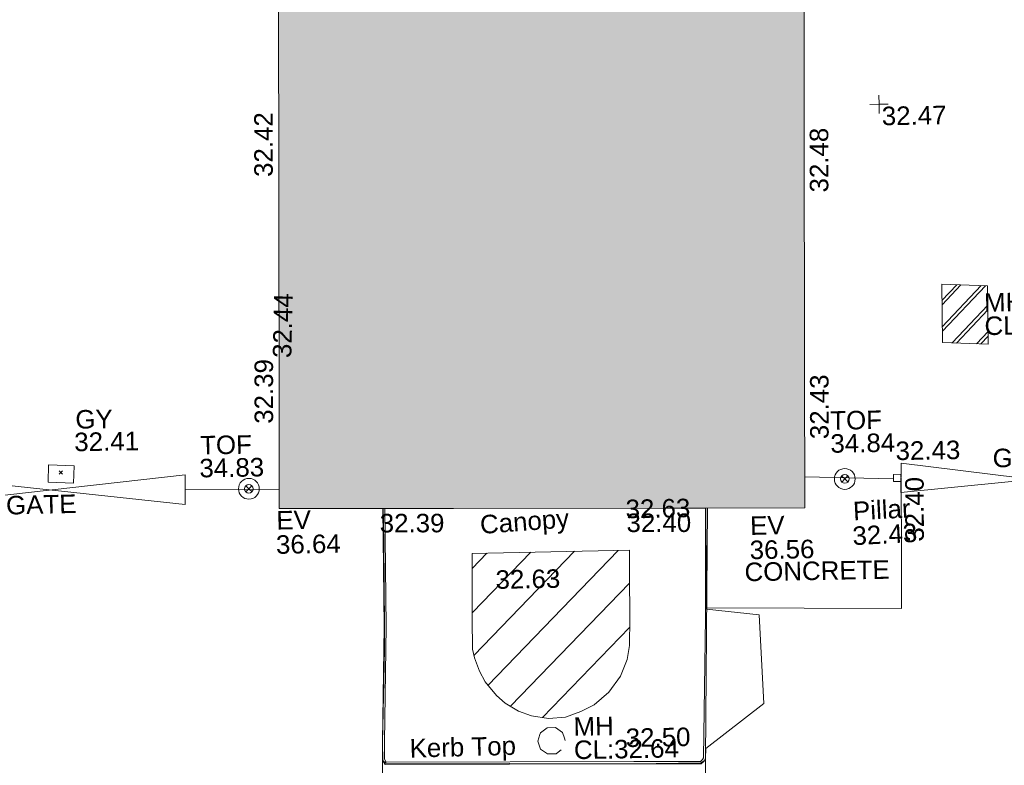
# Model space of a CAD drawing. Header units: millimetres. Extents: x -287732 to 520720, y -103372 to 287754.
# Tile 304 of 380: x 136870 to 156808, y 203914 to 219017. Entities that reach past the tile are written whole.
import ezdxf

# ---------------------------------------------------------------- set-up
doc = ezdxf.new("R2010")
doc.units = ezdxf.units.MM
for name, pattern in [('IMPORT-HIDDEN2 _3_', [4762.5, 3175, -1587.5]), ('IMPORT-UG_ELEC_STREET LIGHTING_QLB2 _2_', [2700, 1500, -300.0000000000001, 0, -250, 150, -300.0000000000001, 0, -200]), ('IMPORT-UG_UNIDENTIFIED_QLA _2_', [2350, 1500, -300.0000000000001, 0, -50, 150, -300.0000000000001, 0, -50])]:
    doc.linetypes.add(name, pattern=pattern)
for name, color, linetype, lineweight, true_color in [('00__TOPO__TOP_OF_FENCE_SYMBOL', 7, 'Continuous', 9, 0x666666), ('00_TOPO_BUILDING_CANOPY', 7, 'Continuous', 9, 0xff7fff), ('00_TOPO_BUILDING_HATCH', 7, 'Continuous', 9, 0x999999), ('00_TOPO_BUILDING_OUTLINE', 5, 'Continuous', 9, 0x0000ff), ('00_TOPO_EAVE', 7, 'Continuous', 9, 0x666666), ('00_TOPO_FENCE', 7, 'Continuous', 9, 0x3f7f4f), ('00_TOPO_GATE', 7, 'Continuous', 9, 0xa50000), ('00_TOPO_KERB_BOTTOM', 1, 'Continuous', 9, 0xff0000), ('00_TOPO_KERB_TOP', 7, 'Continuous', 9, 0xa500a5), ('00_TOPO_SERV_MH', 7, 'Continuous', 9, 0x666666), ('00_TOPO_TOP_OF_FENCE', 7, 'Continuous', 9, 0x666666), ('00_UAV_BUILDING_OUTLINE', 5, 'Continuous', 9, 0x0000ff), ('00_UAV_FENCE', 7, 'Continuous', 9, 0x264c2f), ('00_UAV_GATE', 7, 'Continuous', 9, 0xa50000), ('00_UAV_LEVEL_SPOT', 7, 'Continuous', 9, 0x666666), ('00_UAV_SERV_GULLY', 7, 'Continuous', 9, 0x5252a5), ('00_UAV_TOP_OF_FENCE', 6, 'Continuous', 9, 0xff00ff), ('01_DTM_CONTOUR_MJR', 7, 'Continuous', 9, 0x7f3f00), ('12333-PUM-2D-U-0001-C01 - Rev2_REVIT IMPORT_dwg', 7, 'Continuous', 9, 0x767676), ('A_RHA_Line', 7, 'Continuous', 9, 0x00a600), ('PUM-CHAMBER EXTENTS', 6, 'IMPORT-HIDDEN2 _3_', 9, 0xff00ff), ('PUM-UNIDENTIFIED UTILITIES-QLA', 7, 'IMPORT-UG_UNIDENTIFIED_QLA _2_', 9, 0x52a500)]:
    doc.layers.add(name, color=color, linetype=linetype, lineweight=lineweight, true_color=true_color)
for name, color, linetype, lineweight in [('00_TOPO_PILLAR', 7, 'Continuous', 9), ('00_TOPO_SURFACE', 7, 'Continuous', 9), ('00_UAV_SURFACE', 7, 'Continuous', 9), ('00_UAV_SURVEY_TEXT', 7, 'Continuous', 9), ('A_RHA_Detail', 7, 'Continuous', 9), ('GEN-TEXT', 7, 'Continuous', 9)]:
    doc.layers.add(name, color=color, linetype=linetype, lineweight=lineweight)
doc.styles.add('Swis721 Lt BT_2', font='swissl.ttf', dxfattribs={"height": 375})

# ---------------------------------------------------------------- blocks, each defined once
blk = doc.blocks.new('12333-PUM-2D-U-0001-C01 - Rev2_REVIT IMPORT_dwg__U50-2077577-Site Location Plan Proposed')
at = {"layer": '00_TOPO_GATE', "color": 9, "true_color": 0xe1aaaa, "flags": 128}
blk.add_lwpolyline([(-8.814763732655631, -299.870471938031), (8.814763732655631, 299.870471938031), (5348.398847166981, -457.3470382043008), (5366.02837463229, 142.3939056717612)], close=True, dxfattribs=at)
blk = doc.blocks.new('12333-PUM-2D-U-0001-C01 - Rev2_REVIT IMPORT_dwg_MSL_Node_LineworkTOF-2077201-Site Location Plan Proposed')
at = {"layer": '00__TOPO__TOP_OF_FENCE_SYMBOL', "color": 254, "true_color": 0xcccccc, "flags": 128}
for points in [[(165.3591892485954, 165.3591892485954), (0, 0), (-165.3591892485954, 165.3591892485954)], [(165.3591892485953, -165.3591892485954), (0, 0), (-165.3591892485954, -165.3591892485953)]]:
    blk.add_lwpolyline(points, dxfattribs=at)
at = {"layer": '00__TOPO__TOP_OF_FENCE_SYMBOL', "color": 254, "true_color": 0xcccccc}
for radius in [562.5594001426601, 233.853208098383]:
    blk.add_circle((0, 0), radius, dxfattribs=at)
blk = doc.blocks.new('12333-PUM-2D-U-0001-C01 - Rev2_REVIT IMPORT_dwg__U60-2077590-Site Location Plan Proposed')
at = {"layer": '00_UAV_GATE', "color": 9, "true_color": 0xe1aaaa, "flags": 128}
blk.add_lwpolyline([(4.454954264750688, 299.9669204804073), (-4.454954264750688, -299.9669204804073), (-5449.545045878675, 380.9669204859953), (-5458.454954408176, -218.9669204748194)], close=True, dxfattribs=at)
blk = doc.blocks.new('12333-PUM-2D-U-0001-C01 - Rev2_REVIT IMPORT_dwg_MSL_Node_LineworkTOF-2077248-Site Location Plan Proposed')
at = {"layer": '00__TOPO__TOP_OF_FENCE_SYMBOL', "color": 254, "true_color": 0xcccccc, "flags": 128}
for points in [[(165.3591892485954, 165.3591892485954), (0, 0), (-165.3591892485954, 165.3591892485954)], [(165.3591892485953, -165.3591892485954), (0, 0), (-165.3591892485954, -165.3591892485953)]]:
    blk.add_lwpolyline(points, dxfattribs=at)
at = {"layer": '00__TOPO__TOP_OF_FENCE_SYMBOL', "color": 254, "true_color": 0xcccccc}
for radius in [562.5594001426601, 233.853208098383]:
    blk.add_circle((0, 0), radius, dxfattribs=at)
blk = doc.blocks.new('12333-PUM-2D-U-0001-C01 - Rev2_REVIT IMPORT_dwg_UAV-2077255-Site Location Plan Proposed')
at = {"layer": '00_UAV_LEVEL_SPOT', "color": 254, "true_color": 0xcccccc, "flags": 128}
for points in [[(0, -500.0000000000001), (0, 0), (-500.0000000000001, 0)], [(500.0000000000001, 0), (0, 0), (0, 500.0000000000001)]]:
    blk.add_lwpolyline(points, dxfattribs=at)
blk = doc.blocks.new('12333-PUM-2D-U-0001-C01 - Rev2_REVIT IMPORT_dwg_MGS62954_T2_Galway_ITM_3d_Rev1-2077680-Site Location Plan Proposed')
at = {"layer": '00_TOPO_BUILDING_HATCH', "true_color": 0xcccccc}
h = blk.add_hatch(dxfattribs=at)
h.set_pattern_fill('FP_1', color=254, style=0, pattern_type=2)
h.set_pattern_definition([(45, (0, 0), (-441.9417382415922, 441.9417382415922), [])])
h.paths.add_polyline_path([(534053093.0065116, 725757676.6037444), (534053434.6500779, 725757696.7104828), (534053748.4812741, 725757807.118021), (534054055.2313138, 725757971.9762766), (534054321.0572297, 725758187.171286), (534054565.0883483, 725758508.8791039), (534054703.8810471, 725758844.0512558), (534054759.1469182, 725759126.8022678), (534054776.2565471, 725760107.0122547), (534054786.8534843, 725761059.8989749), (534051601.560589, 725761049.1103537), (534051578.8600673, 725759110.7220062), (534051613.3115194, 725758932.6337496), (534051708.0530124, 725758662.628974), (534051818.2258853, 725758440.2238241), (534052042.9805963, 725758159.5501666), (534052217.3654387, 725758004.0563449), (534052510.5950601, 725757828.7254053), (534052748.4919913, 725757739.7963516)])
at = {"layer": '00_TOPO_BUILDING_CANOPY', "color": 254, "true_color": 0xcccccc, "flags": 128}
blk.add_lwpolyline([(534051601.5605888, 725761049.1103536), (534051581.5515869, 725759720.9256184), (534051578.8600672, 725759110.7220061), (534051613.3115193, 725758932.6337496), (534051708.0530124, 725758662.6289738), (534051818.2258852, 725758440.223824), (534052042.9805961, 725758159.5501665), (534052217.3654386, 725758004.0563447), (534052487.2351463, 725757837.4576532), (534052748.4919912, 725757739.7963514), (534053093.0065116, 725757676.6037443), (534053434.6500779, 725757696.7104828), (534053748.4812739, 725757807.1180209), (534054018.3509816, 725757942.1204088), (534054321.0572296, 725758187.1712859), (534054565.0883483, 725758508.8791038), (534054703.8810471, 725758844.0512557), (534054759.1469181, 725759126.8022677), (534054773.5016897, 725759681.1737754), (534054779.2435983, 725760568.7426662), (534054786.8534843, 725761059.8989748)], close=True, dxfattribs=at)
at = {"layer": '00_TOPO_FENCE', "color": 254, "true_color": 0xcccccc}
blk.add_line((534058364.9296507, 725762482.8583118), (534060161.3638676, 725762410.0000001), dxfattribs=at)
at = {"layer": '00_TOPO_KERB_BOTTOM', "color": 254, "true_color": 0xcccccc, "flags": 128}
blk.add_lwpolyline([(534049808.7046273, 725761989.9789205), (534049796.0303615, 725759590.7586461), (534049720.2994696, 725757261.7902912), (534049717.3185974, 725756893.4053112), (534049767.38808, 725756806.7526965), (534054802.5483001, 725756728.6803083), (534056166.5983585, 725756704.9586656), (534056228.4274027, 725756761.4930912), (534056256.8196998, 725756810.1770972), (534056383.2886214, 725761883.7297019)], dxfattribs=at)
at = {"layer": '00_TOPO_KERB_TOP', "color": 254, "true_color": 0xcccccc, "flags": 128}
blk.add_lwpolyline([(534049850.1773946, 725761989.3086956), (534049837.5336998, 725759595.8754554), (534049761.8009103, 725757266.8487428), (534049758.9157877, 725756910.2967874), (534049791.5311436, 725756853.85111), (534054803.1723056, 725756776.1433952), (534056150.7079761, 725756752.7089473), (534056195.6490408, 725756793.8015653), (534056215.5417311, 725756827.9113748), (534056304.0439246, 725759671.6112474), (534056343.0158998, 725761884.3805332)], dxfattribs=at)
at = {"layer": '00_TOPO_PILLAR', "color": 254, "true_color": 0xcccccc, "flags": 128}
blk.add_lwpolyline([(534060161.3638675, 725762499.286347), (534060161.3638675, 725762355.6667855), (534060313.5244474, 725762355.6667855), (534060313.5244474, 725762499.286347)], close=True, dxfattribs=at)
at = {"layer": '00_TOPO_SURFACE', "color": 254, "true_color": 0xcccccc, "flags": 128}
blk.add_lwpolyline([(534049717.3185974, 725756893.4053111), (534049689.1652511, 725753990), (534056210.0000001, 725753900), (534056256.8196996, 725756810.1770971)], dxfattribs=at)
at = {"layer": '00_UAV_FENCE', "color": 254, "true_color": 0xcccccc}
blk.add_line((534045817.1505001, 725762440.3320001), (534047717.6661093, 725762413.0670551), dxfattribs=at)
at = {"layer": '00_UAV_SERV_GULLY', "color": 254, "true_color": 0xcccccc, "flags": 128}
blk.add_lwpolyline([(534043555.1505001, 725762615.332), (534043041.1505, 725762643.332), (534043060.0428658, 725762990.1418593), (534043574.0428659, 725762962.1418593)], close=True, dxfattribs=at)
at = {"layer": '00_UAV_SURFACE', "color": 254, "true_color": 0xcccccc, "flags": 128}
blk.add_lwpolyline([(534056332.9568415, 725759864.5701339), (534060277.9530001, 725759780.623), (534060292.5006186, 725760833.7360203), (534060313.5244474, 725762355.6667856)], dxfattribs=at)
at = {"layer": '01_DTM_CONTOUR_MJR', "color": 254, "true_color": 0xcccccc, "flags": 128}
blk.add_lwpolyline([(534055515.7864774, 725761897.7490566), (534055512.5000002, 725761895.0000002), (534056353.3333336, 725761880.0000001), (534056353.3915741, 725761884.2128559), (534056332.5618219, 725760377.4879915), (534056326.2500002, 725759836.2500001), (534057389.8214509, 725759700.1206936), (534057454.5601372, 725757908.3472091), (534056262.8901842, 725757016.6481624), (534056252.2619051, 725756813.8690476), (534056225.8035715, 725756764.1964287), (534056159.2857144, 725756726.7857147), (534054800.0000002, 725756730.0000001), (534049780.7142859, 725756831.4285717), (534049722.5000002, 725756888.5714287), (534049721.4285715, 725757247.5000004), (534049792.2188583, 725759138.6937718), (534049804.2857144, 725759591.0714287), (534049818.4414105, 725761317.5009778), (534049817.1431613, 725761989.8425487)], dxfattribs=at)
at = {"xscale": 0.375, "yscale": 0.375, "zscale": 0.375}
for name, p in [('12333-PUM-2D-U-0001-C01 - Rev2_REVIT IMPORT_dwg_UAV-2077255-Site Location Plan Proposed', (534060000.0000001, 725770000.0000001)), ('12333-PUM-2D-U-0001-C01 - Rev2_REVIT IMPORT_dwg_MSL_Node_LineworkTOF-2077248-Site Location Plan Proposed', (534047106.1505001, 725762436.332)), ('12333-PUM-2D-U-0001-C01 - Rev2_REVIT IMPORT_dwg_MSL_Node_LineworkTOF-2077201-Site Location Plan Proposed', (534059173.5960448, 725762424.9619461))]:
    blk.add_blockref(name, p, dxfattribs=at)
for name, p in [('12333-PUM-2D-U-0001-C01 - Rev2_REVIT IMPORT_dwg__U60-2077590-Site Location Plan Proposed', (534045817.1505001, 725762440.3320001)), ('12333-PUM-2D-U-0001-C01 - Rev2_REVIT IMPORT_dwg__U50-2077577-Site Location Plan Proposed', (534060313.5244474, 725762427.4765663))]:
    blk.add_blockref(name, p)
at = {"layer": '00_TOPO_BUILDING_CANOPY', "color": 251, "true_color": 0x666666, "insert": (534051762.003138, 725761813.3432317), "char_height": 375, "width": 2113.25889379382, "attachment_point": 1, "rotation": 3.2766667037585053, "line_spacing_factor": 1.005061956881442, "style": 'Swis721 Lt BT_2'}
blk.add_mtext('Canopy', dxfattribs=at)
at = {"layer": '00_TOPO_BUILDING_CANOPY', "color": 251, "true_color": 0x666666, "insert": (534052067.4579425, 725760697.0730554), "char_height": 375, "width": 1495.902363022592, "attachment_point": 1, "line_spacing_factor": 1.005061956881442, "style": 'Swis721 Lt BT_2'}
blk.add_mtext('32.63', dxfattribs=at)
at = {"layer": '00_TOPO_BUILDING_OUTLINE', "color": 251, "true_color": 0x666666, "insert": (534047635.1630381, 725765081.4689665), "char_height": 375, "width": 1495.902363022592, "attachment_point": 1, "rotation": 87.77002180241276, "line_spacing_factor": 1.005061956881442, "style": 'Swis721 Lt BT_2'}
blk.add_mtext('32.44', dxfattribs=at)
at = {"layer": '00_TOPO_BUILDING_OUTLINE', "color": 251, "true_color": 0x666666, "insert": (534054725.0201317, 725762081.4345945), "char_height": 375, "width": 1495.902363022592, "attachment_point": 1, "line_spacing_factor": 1.005061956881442, "style": 'Swis721 Lt BT_2'}
blk.add_mtext('32.63', dxfattribs=at)
at = {"layer": '00_TOPO_EAVE', "char_height": 375, "attachment_point": 1, "line_spacing_factor": 1.005061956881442, "style": 'Swis721 Lt BT_2'}
for s, insert, width in [('EV', (534047650.556156, 725761975.6370238), 736.078940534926), ('EV', (534057239.4997898, 725761699.8842577), 736.078940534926), ('36.64', (534047634.5030824, 725761483.5950644), 1495.902363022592), ('36.56', (534057223.4467162, 725761207.8422983), 1495.902363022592)]:
    blk.add_mtext(s, dxfattribs=dict(at, insert=insert, width=width))
at = {"layer": '00_TOPO_FENCE', "color": 251, "true_color": 0x666666, "insert": (534060211.9234141, 725763162.7200588), "char_height": 375, "width": 1495.902363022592, "attachment_point": 1, "line_spacing_factor": 1.005061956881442, "style": 'Swis721 Lt BT_2'}
blk.add_mtext('32.43', dxfattribs=at)
at = {"layer": '00_TOPO_GATE', "color": 251, "true_color": 0x666666, "insert": (534062185.7075083, 725762993.2977203), "char_height": 375, "width": 1567.13580888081, "attachment_point": 1, "rotation": 356.7251384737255, "line_spacing_factor": 1.005061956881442, "style": 'Swis721 Lt BT_2'}
blk.add_mtext('GATE', dxfattribs=at)
at = {"layer": '00_TOPO_KERB_BOTTOM', "color": 251, "true_color": 0x666666, "insert": (534054647.5301928, 725757446.7806882), "char_height": 375, "width": 1495.902363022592, "attachment_point": 1, "line_spacing_factor": 1.005061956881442, "style": 'Swis721 Lt BT_2'}
blk.add_mtext('32.50', dxfattribs=at)
at = {"layer": '00_TOPO_KERB_TOP', "color": 251, "true_color": 0x666666, "insert": (534050265.6386068, 725757308.7253692), "char_height": 375, "width": 2493.170605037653, "attachment_point": 1, "rotation": 0.5745678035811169, "line_spacing_factor": 1.005061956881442, "style": 'Swis721 Lt BT_2'}
blk.add_mtext('Kerb Top', dxfattribs=at)
at = {"layer": '00_TOPO_PILLAR', "color": 251, "true_color": 0x666666, "char_height": 375, "attachment_point": 1, "rotation": 1.9449796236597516, "line_spacing_factor": 1.005061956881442, "style": 'Swis721 Lt BT_2'}
for s, insert, width in [('Pillar', (534059322.8354715, 725761958.0815982), 1291.699818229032), ('32.43', (534059303.1068201, 725761455.3218776), 1495.902363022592)]:
    blk.add_mtext(s, dxfattribs=dict(at, insert=insert, width=width))
at = {"layer": '00_TOPO_SERV_MH', "char_height": 375, "attachment_point": 1, "line_spacing_factor": 1.005061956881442, "style": 'Swis721 Lt BT_2'}
for s, insert, width in [('MH', (534062056.2451861, 725766136.2228229), 949.779278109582), ('CL:32.40', (534062056.2451861, 725765663.1296079), 2440.932744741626), ('MH', (534053593.8451862, 725757693.6228231), 949.779278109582), ('CL:32.64', (534053593.8451862, 725757220.5296079), 2440.932744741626)]:
    blk.add_mtext(s, dxfattribs=dict(at, insert=insert, width=width))
at = {"layer": '00_TOPO_TOP_OF_FENCE', "char_height": 375, "attachment_point": 1, "line_spacing_factor": 1.005061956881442, "style": 'Swis721 Lt BT_2'}
for s, insert, width in [('TOF', (534058900.5107191, 725763800.1499033), 1163.479615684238), ('34.84', (534058895.2211685, 725763334.5070555), 1495.902363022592)]:
    blk.add_mtext(s, dxfattribs=dict(at, insert=insert, width=width))
at = {"layer": '00_UAV_BUILDING_OUTLINE', "color": 251, "true_color": 0x666666, "char_height": 375, "width": 1495.902363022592, "attachment_point": 1, "line_spacing_factor": 1.005061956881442, "style": 'Swis721 Lt BT_2'}
for s, insert, rotation in [('32.42', (534047324.7787194, 725768749.8915391), 89.07414645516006), ('32.48', (534058566.8593751, 725768238.8871925), 89.07414645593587), ('32.39', (534047243.9883657, 725763750.6739173), 89.07414645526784), ('32.43', (534058486.1158711, 725763242.5685866), 89.07414644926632), ('32.39', (534049745.1136149, 725761882.0977422), 359.0741464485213), ('32.40', (534054741.3873653, 725761801.3549631), 359.07414644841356)]:
    blk.add_mtext(s, dxfattribs=dict(at, insert=insert, rotation=rotation))
at = {"layer": '00_UAV_GATE', "color": 251, "true_color": 0x666666, "insert": (534042181.7051798, 725762374.6492475), "char_height": 375, "width": 1567.13580888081, "attachment_point": 1, "rotation": 0.3800185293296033, "line_spacing_factor": 1.005061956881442, "style": 'Swis721 Lt BT_2'}
blk.add_mtext('GATE', dxfattribs=at)
at = {"layer": '00_UAV_LEVEL_SPOT', "insert": (534060051.8765643, 725769949.1441547), "char_height": 375, "width": 1495.902363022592, "attachment_point": 1, "line_spacing_factor": 1.005061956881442, "style": 'Swis721 Lt BT_2'}
blk.add_mtext('32.47', dxfattribs=at)
at = {"layer": '00_UAV_SERV_GULLY', "color": 251, "true_color": 0x666666, "char_height": 375, "attachment_point": 1, "line_spacing_factor": 1.005061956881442, "style": 'Swis721 Lt BT_2'}
for s, insert, width in [('GY', (534043616.3314014, 725764089.502741), 821.5590755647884), ('32.41', (534043586.3503038, 725763632.6665388), 1495.902363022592)]:
    blk.add_mtext(s, dxfattribs=dict(at, insert=insert, width=width))
at = {"layer": '00_UAV_SURFACE', "color": 251, "true_color": 0x666666, "insert": (534060378.8325924, 725761132.5653659), "char_height": 375, "width": 1495.902363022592, "attachment_point": 1, "rotation": 89.20857106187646, "line_spacing_factor": 1.005061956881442, "style": 'Swis721 Lt BT_2'}
blk.add_mtext('32.40', dxfattribs=at)
at = {"layer": '00_UAV_SURVEY_TEXT', "color": 251, "true_color": 0x666666, "insert": (534057111.1017672, 725760763.4912502), "char_height": 375, "width": 3286.236302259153, "attachment_point": 1, "line_spacing_factor": 1.005061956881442, "style": 'Swis721 Lt BT_2'}
blk.add_mtext('CONCRETE', dxfattribs=at)
at = {"layer": '00_UAV_TOP_OF_FENCE', "color": 251, "true_color": 0x666666, "char_height": 375, "attachment_point": 1, "line_spacing_factor": 1.005061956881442, "style": 'Swis721 Lt BT_2'}
for s, insert, width in [('TOF', (534046133.3577398, 725763522.3790315), 1163.479615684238), ('34.83', (534046110.934098, 725763059.0023267), 1495.902363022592)]:
    blk.add_mtext(s, dxfattribs=dict(at, insert=insert, width=width))
blk = doc.blocks.new('12333-PUM-2D-U-0001-C01 - Rev2_REVIT IMPORT_dwg-1620468-Site Location Plan Proposed')
at = {"layer": 'PUM-CHAMBER EXTENTS', "true_color": 0xffaaff}
h = blk.add_hatch(dxfattribs=at)
h.set_pattern_fill('FP_3', color=211, style=0, pattern_type=2)
h.set_pattern_definition([(45, (-533641079.65, -725615854.3560001), (-265.1650429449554, 265.1650429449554), []), (45, (-533640902.873, -725615854.3560001), (-265.1650429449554, 265.1650429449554), [])])
h.paths.add_polyline_path([(421047.3501528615, 149249.643821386), (421052.3501528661, 150432.6438213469), (420126.350153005, 150480.6438212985), (420121.350152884, 149297.6438213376)])
at = {"layer": 'GEN-TEXT', "color": 253, "true_color": 0xaaaaaa}
for p, q in [((402187.9948137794, 146942.2884823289), (402258.7054918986, 147012.9991604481)), ((402258.7054918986, 146942.2884823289), (402187.9948137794, 147012.9991604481))]:
    blk.add_line(p, q, dxfattribs=at)
at = {"layer": 'PUM-CHAMBER EXTENTS', "color": 211, "linetype": 'Continuous', "true_color": 0xffaaff, "flags": 128}
blk.add_lwpolyline([(420121.3501528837, 149297.6438213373), (421047.3501528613, 149249.6438213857), (421052.350152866, 150432.6438213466), (420126.3501530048, 150480.6438212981)], close=True, dxfattribs=at)
at = {"layer": 'PUM-UNIDENTIFIED UTILITIES-QLA', "color": 9, "true_color": 0xc5e1aa, "flags": 128}
blk.add_lwpolyline([(412343.4114836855, 141371.8488785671), (412327.4121251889, 141421.0898407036), (412290.3404127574, 141535.1848399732), (412151.3985451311, 141636.1320157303), (411979.6569517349, 141636.1320157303), (411840.7150841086, 141535.1848399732), (411829.2068408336, 141499.7661089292), (411787.6440131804, 141371.8488785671), (411840.7150841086, 141208.512917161), (411979.6569517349, 141107.565741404), (412151.3985451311, 141107.565741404), (412158.721162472, 141112.8859343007), (412290.3404127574, 141208.512917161)], close=True, dxfattribs=at)
blk.add_blockref('12333-PUM-2D-U-0001-C01 - Rev2_REVIT IMPORT_dwg_MGS62954_T2_Galway_ITM_3d_Rev1-2077680-Site Location Plan Proposed', (-533641079.6498471, -725615854.3561786))

msp = doc.modelspace()

# ---------------------------------------------------------------- hatches: boundary and pattern name
at = {"layer": 'A_RHA_Detail', "true_color": 0xc0c0c0}
h = msp.add_hatch(color=9, dxfattribs=at)
h.paths.add_polyline_path([(-80880.60083809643, -68502.79057078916), (-80400.865924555, -68483.41509113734), (-80400.865924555, -62984.64684185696), (-24474.85765177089, -63009.32043784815), (-24456.14471271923, -50840.30023858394), (-36622.55041039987, -50831.65104353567), (-36622.55041039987, -44228.57792613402), (-50959.0526582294, -44218.38599194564), (-50959.0526582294, -42573.78171514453), (-54563.9325804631, -42571.21897729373), (-54565.69773352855, -45054.17447474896), (-92408.82109321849, -45027.27149621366), (-92411.78875845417, -49201.74309222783), (-100061.9988811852, -49201.74309222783), (-100052.2214449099, -64852.82557838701), (-86120.90825229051, -64852.82557838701), (-86092.1662649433, -62957.90041523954), (-84861.10047608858, -62957.90041523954), (-84854.79052929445, -68240.109737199), (-80870.60226892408, -68240.10973722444)])
h.paths.add_polyline_path([(-137238.9269902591, -68461.9384092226), (-132719.7426408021, -68433.0633692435), (-132847.0731201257, -62850.04282283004), (-130454.6837966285, -62916.63108078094), (-130498.2830220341, -61355.85393642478), (-117581.136331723, -61423.42893438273), (-117492.3908565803, -49183.91309190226), (-125136.5200282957, -49178.47881952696), (-125133.572703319, -45032.61887136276), (-163007.1824077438, -45005.6942194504), (-163007.1824076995, -44090.2963411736), (-163123.8521269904, -44090.21339942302), (-163122.6389897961, -42383.75184302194), (-166563.8543419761, -42383.75184298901), (-166565.034908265, -44044.39824208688), (-193158.4656786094, -44025.49275805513), (-193195.152889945, -62863.65652504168), (-137269.7106414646, -62916.63108078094), (-137254.3708868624, -65679.90523788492)])
h.paths.add_polyline_path([(120310.9497607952, -32334.28230164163), (120312.4652266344, -31610.73011961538), (133451.2244789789, -31638.24899384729), (133469.2230092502, -19717.98315780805), (121295.7536929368, -19692.48606430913), (121319.8434528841, -8190.941560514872), (112277.0825930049, -8172.001674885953), (112263.1770823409, -14811.1234547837), (78285.85310969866, -14739.95861438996), (78292.82277619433, -8167.077575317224), (75241.99098605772, -8160.673431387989), (69355.76844233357, -8152.931592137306), (69353.6659720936, -9156.74635762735), (68372.60878945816, -9154.691552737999), (68372.60878945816, -13705.52853215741), (69333.7233474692, -13707.54156770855), (69325.07112547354, -16249.53369228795), (66623.4489111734, -16249.53369228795), (66619.79243935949, -17995.29925530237), (65989.07757494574, -17995.2992552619), (65985.44262772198, -19730.78799483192), (57152.23993377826, -19712.28702421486), (57127.42535098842, -31559.89463417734), (70277.87165424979, -31587.43801817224), (70277.87165431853, -32271.7414715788), (78263.96947909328, -32285.12944888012), (78266.62661740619, -31019.79372153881), (112335.8856506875, -31091.15111860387), (112335.8856506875, -32317.57330553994), (119781.4233959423, -32333.17321913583)])
h.paths.add_polyline_path([(7503.717409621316, -1791.439263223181), (15482.43097392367, -674.0213231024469), (15484.0826588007, 148.1327206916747), (56188.28042539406, 205.5276654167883), (56155.84326007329, 14338.3166313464), (18016.62665935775, 14236.48149539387), (17967.9025208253, 34313.18372071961), (21727.10644863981, 34324.0692624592), (21708.90974962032, 40608.10218321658), (18009.66447159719, 40608.10218321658), (17995.54603706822, 45483.75063442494), (9770.084204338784, 45420.6329473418), (3966.213879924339, 45446.76585222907), (3984.771235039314, 14176.56786832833), (1023.062455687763, 14176.56786837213), (-276.5134647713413, 14190.52623461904), (-231.6790044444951, 5968.135265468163), (-226.4491536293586, 193.7444677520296), (553.0869992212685, 183.4716499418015), (7477.609307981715, 143.2867586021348), (7488.638446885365, -674.0213231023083)])
h.paths.add_polyline_path([(77755.59663317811, 53.47451145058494), (77729.51881611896, 1699.844979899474), (94464.47132486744, 1659.976083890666), (94606.37913471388, 17991.390236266), (88810.4190114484, 18015.03260816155), (88799.89418497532, 14436.74271609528), (69413.88950349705, 14457.8773889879), (69377.35724448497, 99.62816357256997), (75241.99098605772, 67.32134432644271)])
h.paths.add_polyline_path([(61252.12079701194, 46453.95617366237), (105774.7348988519, 46472.68783506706), (105768.2642198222, 61852.61234306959), (92285.13876309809, 61852.61234306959), (92308.59670399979, 65784.30757140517), (96107.4668000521, 65767.60445243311), (96059.68081117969, 75209.20847378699), (101084.8427276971, 75071.88872764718), (104988.0046543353, 74765.36560406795), (108403.6894220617, 74363.8408943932), (112009.2703903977, 73787.25420861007), (115645.3524815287, 73049.69667206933), (116890.8108051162, 72761.69136252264), (120208.9929833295, 71893.18353872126), (120865.241739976, 71703.68484519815), (124135.6329506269, 70669.67317906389), (127435.6253142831, 69480.50055823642), (127820.4368670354, 69394.93141813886), (128274.3081769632, 69331.69585753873), (128731.8791144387, 69306.66104516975), (129189.9401488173, 69320.00258290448), (129645.2782985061, 69371.62688826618), (130094.6997111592, 69461.17185603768), (130535.0520071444, 69588.00939074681), (130963.246434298, 69751.24981927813), (131376.2795165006, 69949.74812590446), (131771.2541232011, 70182.11198903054), (132162.5575600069, 70460.5404660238), (132496.0921583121, 70741.69081113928), (132820.871367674, 71064.98072578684), (133117.4593294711, 71414.31364272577), (133383.77568926, 71787.23923950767), (133616.5473239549, 72178.5372844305), (133817.1647262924, 72590.54524898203), (133982.6025969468, 73017.89547513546), (134111.7005086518, 73457.59040801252), (134203.5529320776, 73906.54590458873), (134257.5155883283, 74361.61286216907), (134272.5462649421, 74819.5993153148), (134250.5259875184, 75277.29281745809), (134189.6227572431, 75731.48297747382), (134090.9274700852, 76178.98397757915), (133955.1324028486, 76616.65691993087), (133783.1900598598, 77041.43184345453), (133576.3064937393, 77450.32925647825), (133335.932843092, 77840.48103920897), (133063.7551572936, 78209.15055532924), (132761.6825665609, 78553.75185442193), (132431.8338935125, 78871.8678050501), (132076.5227905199, 79161.26705197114), (131698.2415080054, 79419.91966861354), (131299.6434187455, 79646.01139197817), (131093.5942456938, 79746.34209763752), (132146.0467355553, 83110.22226145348), (122787.7632953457, 86282.54285518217), (121604.3555412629, 82800.3591886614), (117095.9864227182, 83870.84033785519), (116841.9598400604, 83526.35449572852), (116120.5435466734, 91221.93611972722), (110237.7341284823, 91274.27491021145), (110194.3680786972, 90435.39030214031), (104988.0046543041, 90486.49901390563), (104973.2761846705, 94309.82427956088), (103746.1314668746, 94309.8242795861), (103839.9937121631, 122852.1474271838), (96365.09202306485, 122931.9599470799), (96350.3400238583, 123952.4168585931), (104555.5505249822, 123902.1925226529), (104607.3234458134, 120248.5396156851), (125502.5015002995, 120134.1933400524), (125662.0200253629, 137657.3796882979), (114479.5865733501, 137699.2256881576), (114382.306264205, 129149.9458158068), (104644.159003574, 129187.9975073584), (104577.9931702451, 126217.3903144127), (101184.4926406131, 126159.1566967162), (101264.6166812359, 135959.2655565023), (89967.23178808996, 135988.8856164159), (89927.63362986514, 125823.6463181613), (93630.53562302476, 125840.7948842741), (93580.65688892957, 122931.9599470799), (88697.38835376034, 122904.7310126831), (88679.3898954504, 95739.09143775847), (86378.25848996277, 95739.09143775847), (86378.18187189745, 96178.1008337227), (83279.50743284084, 96200.92083327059), (83273.62493422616, 95735.74732133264), (70169.67509619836, 95733.22421950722), (70166.26842742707, 96272.07409347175), (66674.99731294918, 96257.14073655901), (66654.74538556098, 95755.71092136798), (65784.77231079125, 95755.71092136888), (65887.65094984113, 117470.630565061), (53473.3427162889, 117487.9046429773), (53434.44066309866, 98570.46349063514), (40649.41626916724, 98570.46349063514), (40610.16711559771, 94406.01479078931), (38853.82372868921, 94410.36303440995), (38848.65589191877, 89463.65332729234), (40612.46601912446, 89518.45976927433), (40665.38257362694, 86257.73741128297), (38372.19584460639, 86305.72309285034), (38369.79374539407, 76901.0507917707), (50937.9512507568, 76944.40198294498), (50922.88567286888, 74598.78180889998), (56484.9061132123, 74588.85093771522), (56484.9061132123, 75194.85181995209), (92465.4037153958, 75233.0258166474), (92645.92783662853, 71766.64845094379), (89810.55521366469, 69362.83965827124), (85313.16173974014, 69360.94750420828), (85313.16173974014, 66907.4050808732), (75210.14498263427, 66903.15451589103), (75210.14498263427, 63815.70944550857), (70819.40014309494, 63815.70999200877), (70819.21601505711, 64253.35708059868), (69456.83415683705, 64253.35708059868), (69455.7195737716, 66901.99623166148), (61303.32856759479, 66898.5668068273), (61304.56054988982, 63970.32021231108), (70500.41048208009, 63970.32021219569), (70500.4088543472, 61852.59006207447), (61245.6438848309, 61848.69637488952), (61252.03558504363, 46656.49344428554)])
h.paths.add_polyline_path([(-17153.16561239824, 48569.32684293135), (-17153.16561224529, 60770.38083685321), (-29362.88357759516, 60774.70428694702), (-29362.88357759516, 67399.20394580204), (-43507.24466814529, 67405.01911303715), (-43488.5313307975, 69093.07334175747), (-45766.41866231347, 69109.32868388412), (-45794.3462003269, 67405.01911303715), (-47272.11273194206, 67404.2124544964), (-47272.44887633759, 66454.91798908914), (-86004.56386332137, 66468.63299519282), (-86006.66970787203, 60521.58362721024), (-92662.87722510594, 60521.58362721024), (-92665.2138765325, 50184.35611932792), (-79752.0168396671, 50179.78309939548), (-79752.016597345, 48591.4932381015), (-17157.7163123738, 48569.32845417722)])
h.paths.add_polyline_path([(-201056.4185878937, 48628.75479108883), (-138377.9751621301, 48634.64535779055), (-138377.9751621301, 50133.28201003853), (-125467.710581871, 50134.49626164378), (-125468.6909603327, 60566.1903686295), (-132186.8595614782, 60565.86652591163), (-132187.4203588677, 66533.0197876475), (-170643.3098734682, 66805.61809689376), (-170643.3098732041, 67738.78475848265), (-200340.0100486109, 67488.93693764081), (-200348.7171487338, 60827.78025104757), (-201057.5650552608, 60827.71357558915), (-201056.6510294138, 51102.04313372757)])
h.paths.add_polyline_path([(-240051.5126725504, 54769.19491160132), (-239444.490259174, 54811.10754483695), (-239186.5396223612, 54841.92927608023), (-238764.8191577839, 54940.98166103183), (-238382.4735933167, 55122.46891388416), (-237990.3402229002, 55354.87497234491), (-237269.2031023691, 55936.21515020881), (-237032.4836384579, 56225.56611516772), (-236793.0039602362, 56569.31473944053), (-236554.5880578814, 57004.26389721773), (-236432.7219585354, 57267.46508908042), (-236300.081527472, 57753.26238983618), (-236250.7285154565, 58017.17885684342), (-236235.6490609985, 58516.21786804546), (-236233.2538429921, 58987.85640053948), (-236213.7029795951, 59823.48083769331), (-236363.8287855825, 59820.86038205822), (-236634.0279869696, 60698.06075827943), (-236391.9547756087, 61432.19726339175), (-236225.4740089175, 61435.10319600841), (-236201.6036569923, 62637.68779596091), (-232563.5271750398, 62639.28734435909), (-232563.5271750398, 63049.03842404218), (-232732.1945866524, 63049.15302218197), (-232860.1521277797, 63457.95890274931), (-232731.606808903, 63914.24862697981), (-232560.8209656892, 63914.24862697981), (-232515.1276847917, 70598.00033009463), (-240628.6947849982, 70598.85496273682), (-240629.7923196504, 72350.98321577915), (-246412.6011212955, 72347.36085933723), (-246412.6011212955, 70616.45923936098), (-254449.5805725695, 70618.60952619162), (-254454.637144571, 70754.06491720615), (-254469.7140363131, 73191.66276250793), (-263883.2532625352, 73267.83063688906), (-263902.4181505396, 68260.74348553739), (-263714.8217520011, 68259.82096572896), (-263552.9672900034, 67819.65434396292), (-263719.0883117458, 67392.2068408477), (-263913.6298699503, 67392.20684284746), (-263956.7001913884, 58633.76423459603), (-260181.1963171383, 58611.22607638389), (-260192.3146983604, 56354.25111579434), (-257184.684388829, 56339.46086021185), (-257213.4419957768, 57092.93866021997), (-257338.5163846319, 57093.27331223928), (-257471.0109294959, 57531.74572308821), (-257338.5163845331, 58062.22513696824), (-257203.4956297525, 58064.06881289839), (-257173.5751889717, 58598.54056692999), (-256478.2273617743, 58575.27357994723), (-256478.2273617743, 58788.51859473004), (-256013.0091299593, 58911.92701534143), (-255397.0786664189, 58780.99767617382), (-255397.0786664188, 58595.982422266), (-243809.885361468, 58585.92793201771), (-243805.3570672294, 58352.04527760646), (-243740.939469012, 57884.52572680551), (-243619.0830608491, 57421.84877545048), (-243424.3877545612, 56943.65915412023), (-243247.1437899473, 56608.24157713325), (-243003.0710579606, 56249.99021479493), (-242732.2093200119, 55932.75703082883), (-242371.7230178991, 55603.12658811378), (-242141.255125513, 55424.88676767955), (-241804.9643037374, 55216.88439822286), (-241529.4640827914, 55077.02869055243), (-241100.6275144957, 54917.18295003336), (-240836.2134980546, 54840.82833176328), (-240453.4486195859, 54788.60784130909), (-240218.9578693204, 54777.28227442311)])
h.paths.add_polyline_path([(40276.69022552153, 59895.36417752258), (40328.62676029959, 69196.9439153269), (36588.99968785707, 69217.8245910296), (36619.46637569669, 74674.25962428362), (32264.36460078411, 74687.02318924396), (32233.48293867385, 69156.26826306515), (11916.69390495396, 69269.70959686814), (11966.66200111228, 78218.75165974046), (29087.509017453, 78123.15526808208), (29143.44567205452, 88141.1370047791), (15719.348796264, 88216.09212953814), (15732.60379610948, 90589.9978889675), (4594.294101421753, 90652.19003489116), (4525.129359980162, 78265.12250449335), (10096.76365553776, 78234.01258731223), (10077.43887221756, 74773.03821910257), (4547.641142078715, 74803.91453678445), (4465.579974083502, 60107.1600234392), (19125.89094760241, 60025.30234268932), (19139.86249374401, 62527.53804644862), (31738.59196305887, 62457.19146404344), (31724.55430858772, 59943.11609815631), (38369.79364225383, 59906.01157293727)])
h.paths.add_polyline_path([(-246083.0241259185, 72334.29150213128), (-246083.0594797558, 72334.30275087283), (-246208.2905500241, 72334.29150213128)])
h.paths.add_polyline_path([(-114575.3004830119, 112178.0758695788), (-114575.3246435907, 112178.0758695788), (-114707.2752166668, 115801.5811617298)])
h.paths.add_polyline_path([(-154699.9178765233, 101760.4080976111), (-114382.050333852, 101776.0542914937), (-114382.050333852, 106926.9360164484), (-113755.641395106, 106927.1792101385), (-113757.5507412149, 111847.2721531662), (-114431.6837526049, 111847.2721531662), (-114431.8097758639, 112178.0758695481), (-114575.3004830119, 112178.0758695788), (-114578.9984943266, 121707.2390833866), (-123056.9849702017, 121707.2390833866), (-123068.8201032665, 156452.7036899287), (-119381.2340625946, 156454.1348067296), (-119381.2340625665, 160165.8597952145), (-115501.031452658, 160167.3662801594), (-115503.3750945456, 166206.5793118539), (-132411.7987151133, 166599.6604729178), (-132411.8243278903, 166665.6603411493), (-135275.0124468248, 166664.5490317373), (-135275.0124468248, 166628.1883101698), (-135911.3205076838, 166628.1944502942), (-135911.3479256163, 166352.1604668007), (-152521.1633846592, 166345.7146753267), (-152518.3680955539, 159142.6836790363), (-150699.3133726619, 159117.9265656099), (-150758.5477087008, 122560.691203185), (-151059.2005266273, 122560.691203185), (-151061.0981347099, 121302.4374932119), (-154138.3148337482, 121372.6012653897), (-154138.3148337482, 121865.1834517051), (-154704.3888425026, 121867.2611370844), (-154688.5451973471, 119352.3937021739), (-154745.5933227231, 119352.3715636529), (-154745.5763474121, 118722.1532660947), (-160794.1544526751, 118748.7442832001), (-160794.1544526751, 119410.5425977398), (-163852.1622693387, 119422.408321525), (-163855.0715294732, 118762.2003111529), (-167568.6765459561, 118778.5256058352), (-166634.6619849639, 124395.1277019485), (-166930.050559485, 124500.0918161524), (-167568.6765459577, 124707.6250903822), (-168028.2173235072, 124841.3808647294), (-168630.5006276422, 124991.3056740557), (-169238.2056069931, 125117.4693074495), (-169850.3952285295, 125219.6772876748), (-170466.1255403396, 125297.7720169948), (-171089.11025998, 125351.8553033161), (-171704.4065937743, 125381.1774255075), (-172325.0479971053, 125386.3595015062), (-172782.2248668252, 125374.5832362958), (-173401.7764235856, 125337.4554476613), (-174109.844898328, 125263.4341236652), (-174634.1213722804, 125190.4100126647), (-175245.0145766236, 125080.719099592), (-176047.1958093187, 124895.7675260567), (-176665.4852587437, 124724.7228134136), (-177045.3001228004, 124609.1129151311), (-177631.5127792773, 124405.2077276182), (-176665.4852586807, 118818.5158794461), (-177558.9402083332, 118822.4435768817), (-177662.2853368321, 125263.4341236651), (-176365.3912351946, 126542.9270807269), (-159462.2970490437, 126319.910391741), (-157057.7396790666, 128609.0850976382), (-157060.6673204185, 136153.1661957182), (-158638.8016610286, 137740.2441626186), (-159352.3735831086, 137740.2441626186), (-161634.4140634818, 140201.1078539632), (-168727.9404945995, 140256.8191146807), (-171035.0401161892, 137942.8847305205), (-174184.1459014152, 137942.8847305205), (-176460.1167434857, 140292.2858551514), (-177341.6856934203, 140292.2858551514), (-177341.7113613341, 140358.4281613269), (-183428.5803825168, 140356.0660244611), (-185921.6385985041, 137917.4639994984), (-185921.6385985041, 131757.3091155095), (-186906.8767412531, 131756.9267733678), (-187725.3914540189, 130809.9989183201), (-187724.058890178, 127376.1828148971), (-186481.0281350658, 126304.5577463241), (-186479.4846754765, 122327.2959175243), (-185176.2828158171, 121059.4673825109), (-180304.1129154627, 121059.4673824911), (-180304.1136492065, 118802.0484409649), (-193555.3706955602, 118802.0484409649), (-193555.368699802, 133117.8341649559), (-192593.6442938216, 133118.2073819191), (-192593.6442938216, 134200.8158367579), (-192224.6284783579, 134200.9592041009), (-192225.5653014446, 136615.0101267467), (-192595.0012460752, 136615.0101267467), (-192595.4357332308, 137734.4745165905), (-193589.2709668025, 137734.4746851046), (-193589.2685988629, 147474.570583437), (-193163.2062206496, 147492.8644732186), (-192765.7252967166, 147531.087133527), (-192359.9383250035, 147589.5931622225), (-192199.8207947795, 147616.5827294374), (-191882.7548926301, 147682.9245600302), (-191568.5380070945, 147761.6632019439), (-191257.654638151, 147852.677242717), (-190828.6072909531, 148002.2045655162), (-190647.7999969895, 148070.9514233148), (-190349.7690789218, 148197.8750094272), (-190056.9509284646, 148336.4013817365), (-189769.797051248, 148486.3169427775), (-189405.3590254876, 148698.0567944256), (-189132.906026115, 148873.2749095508), (-188867.542109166, 149059.0543929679), (-188609.6764469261, 149255.1087866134), (-188354.9814055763, 149465.3525772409), (-188079.6339208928, 149713.879248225), (-187884.9836199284, 149901.8220103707), (-187545.928247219, 150265.8040604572), (-187446.29984479, 150378.3960832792), (-187241.3270201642, 150629.2310214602), (-187046.3599558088, 150887.9197697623), (-186861.6992771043, 151154.0634500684), (-186546.1373636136, 151669.829875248), (-186524.4196769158, 151707.0632450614), (-163675.2898318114, 151669.829875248), (-163687.5843045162, 148134.07679455), (-157303.6541541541, 148136.492106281), (-157303.6541541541, 155759.91501608), (-157557.4317586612, 155765.0384228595), (-157555.9168973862, 166678.0466575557), (-187009.2021991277, 166699.7464767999), (-187013.0952111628, 162054.4009359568), (-188707.17754695, 162044.5925187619), (-188705.9961892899, 155021.5333641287), (-188737.9999316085, 154650.5326604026), (-188799.0133969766, 154283.1866125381), (-188857.2045401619, 154035.4341107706), (-188966.1106131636, 153679.3368924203), (-189102.6200311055, 153332.8820747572), (-189265.8911675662, 152998.2056672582), (-189454.9174011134, 152677.371060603), (-189645.2484685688, 152421.3220123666), (-189916.9563410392, 152104.2450531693), (-190212.7041973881, 151809.4634871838), (-190530.6686598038, 151538.7947471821), (-190868.8893671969, 151293.9075915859), (-191225.281078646, 151076.3118324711), (-191597.6465194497, 150887.3490191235), (-192092.8415776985, 150682.5621956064), (-192519.2468154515, 150561.8451365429), (-192903.8930791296, 150482.240889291), (-193187.215491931, 150440.8868273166), (-193594.1866364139, 150407.1257787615), (-193594.5952989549, 151459.9895227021), (-205369.2399268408, 151455.4201247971), (-205354.4523517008, 113350.0822379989), (-207187.1580384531, 113349.3710182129), (-207184.3024929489, 105991.0636522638), (-205312.8748221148, 105991.1901500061), (-205311.2362476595, 101769.6553082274), (-175488.6451201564, 101781.2285901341), (-175488.6451201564, 110889.6985621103), (-154703.4627663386, 110897.5679794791), (-154700.2792295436, 102691.5597281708)])
h.paths.add_polyline_path([(193735.9435693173, 113047.8274774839), (208865.0938716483, 114991.0266430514), (208976.1154123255, 114126.6471160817), (216447.8967332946, 115086.3281915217), (216038.7305308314, 118271.9702413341), (232648.5073383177, 120405.3421626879), (233425.993615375, 114352.0734369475), (240632.2017567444, 115277.6440988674), (239854.8412683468, 121329.9334727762), (256406.8682407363, 123455.8879629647), (257091.7572256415, 118089.1198988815), (264572.2871227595, 119040.8180953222), (261877.8350555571, 138524.7609215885), (259178.7147038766, 138221.6086035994), (259197.3483655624, 137439.0084132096), (254686.1480587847, 136897.0007612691), (255412.6810205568, 131314.8303176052), (240852.7447969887, 129522.4514056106), (239771.0426543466, 137918.8519126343), (240649.5822431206, 138010.1984551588), (240062.3063116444, 142776.6750342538), (239165.7694642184, 142685.0143484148), (237630.9646614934, 151018.3171732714), (266172.8791088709, 154560.7889781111), (271297.1876944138, 142612.4006970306), (276531.7397502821, 144861.098714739), (274941.5029779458, 148527.9037281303), (302074.5307653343, 160134.9084326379), (300215.9323773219, 164320.1841173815), (301528.1613272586, 164907.0997989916), (300405.1237791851, 167477.8916353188), (299016.6944531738, 166945.7181824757), (295626.7488506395, 174518.754428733), (294333.0289184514, 177537.1551681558), (287288.8475947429, 174518.754428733), (289427.6893504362, 169661.0163463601), (272956.7816584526, 162557.1203578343), (271943.2187787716, 164897.4305293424), (267016.3118217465, 162764.0369715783), (268502.3094164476, 159357.0430143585), (265200.4029574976, 157946.4096681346), (226856.416695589, 153146.7821792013), (227510.3041274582, 148852.0205334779), (228280.9873165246, 141179.0007483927), (227302.3544112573, 141050.281300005), (227895.3788235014, 136433.1758633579), (228748.5501749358, 136523.8855003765), (229602.3077302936, 128023.7667641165), (217691.2359889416, 126493.8999679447), (217642.3600127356, 126874.433267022), (215138.5007311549, 126552.8357430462), (215194.9980427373, 126112.965074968), (215015.6132226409, 126089.924757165), (214840.9672575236, 127449.66446064), (192258.7012018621, 124549.1816390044), (193486.3576426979, 114991.0266430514)])
h.paths.add_polyline_path([(-78076.24187439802, 117605.5188722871), (-78076.23951902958, 117610.0871211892), (-78070.318122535, 129485.7330792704), (-74723.15926543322, 129478.385255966), (-74723.15926543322, 125435.7860624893), (-48015.64546086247, 125380.0246061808), (-47996.55031653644, 135872.5822179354), (-61198.15919578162, 135901.5630078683), (-74714.72264144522, 135923.5088764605), (-74723.6287602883, 131865.2975510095), (-78070.318122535, 131872.642169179), (-78062.97909487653, 149549.7689430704), (-58292.26570492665, 149541.5607197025), (-58292.26570491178, 148946.2407608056), (-37707.70924046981, 148937.6946533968), (-37703.30827430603, 159740.0672041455), (-44148.26955755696, 159742.7429641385), (-44148.26955755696, 162961.3319174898), (-49829.95437583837, 162961.3319174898), (-49830.92144130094, 160632.0129326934), (-78494.09026625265, 160643.9130440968), (-78494.09026625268, 161615.1537738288), (-78739.225852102, 161615.2555472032), (-78691.7919454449, 168187.9195488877), (-90844.57645036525, 168126.8149079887), (-90962.52567694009, 152686.7636277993), (-89064.97866809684, 152685.9758215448), (-89079.54115380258, 117610.0871211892), (-78374.80218507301, 117605.6428258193)])
h.paths.add_polyline_path([(69254.82576126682, 129235.9722870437), (69259.97086178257, 136167.789247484), (86068.0992678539, 136131.0235193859), (86008.66431381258, 164703.3084147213), (58789.63167882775, 164723.511581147), (58789.63167882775, 170119.2062865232), (54460.1632489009, 170122.4198087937), (54457.21717773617, 166153.279245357), (47042.2151650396, 166158.7829869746), (47041.10931533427, 164668.9097040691), (39173.27935198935, 164674.7495545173), (39172.83712618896, 164078.9539098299), (17014.87910992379, 164095.4005254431), (17002.38841206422, 147267.1142245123), (12659.63471563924, 147267.1142245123), (12653.60087534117, 139137.9291796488), (17031.41608901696, 139134.6797717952), (17024.5879174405, 129935.3194463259), (39191.34773726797, 129918.8662983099), (39191.34773726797, 129258.2867272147), (69014.0340609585, 129236.1510132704)])
h.paths.add_polyline_path([(39265.62356917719, 139467.8223435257), (33050.91021530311, 139484.1586867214), (33087.56357182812, 153427.9220784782), (39277.60130889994, 153411.6505991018), (39277.60130890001, 152830.3127277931), (43058.29603858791, 152820.3745823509), (43024.83899408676, 140092.5601633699), (39267.2657899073, 140092.5601633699)])
h.paths.add_polyline_path([(1979.548949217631, 189123.2414339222), (18699.10403225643, 189180.0465563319), (18678.46874730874, 195253.6675675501), (24349.02704561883, 195272.9334348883), (24334.96888372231, 199550.7690688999), (28829.78348974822, 199566.0403168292), (28798.3577216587, 208815.6446464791), (24334.949615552, 208806.151404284), (24333.90624841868, 209113.2475694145), (16811.59093053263, 209087.6903002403), (16806.58456499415, 208843.5909093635), (6772.293057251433, 208809.4991440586), (6797.166076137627, 201488.5780549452), (-8471.058649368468, 201436.7038490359), (-8471.058649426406, 200429.0172028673), (-11856.09020770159, 200417.5164702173), (-11823.72827009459, 190892.3684138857), (-7614.729360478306, 190906.6685966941), (-7614.729360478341, 190170.8290169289), (-4608.619189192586, 190169.2993656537), (-4608.238782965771, 190916.8832264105), (1973.379031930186, 190939.2444180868), (1977.122761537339, 189837.3456693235)])
h.paths.add_polyline_path([(-20506.22133143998, 190640.0286460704), (-20122.28942212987, 206347.1214480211), (-41550.34215551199, 207015.2557957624), (-41462.26177903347, 210449.6195896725), (-31391.41053372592, 210152.0276719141), (-31078.64493155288, 223862.5743669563), (-44305.08575743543, 224230.7972280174), (-44490.79956591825, 211865.5542346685), (-47510.12209648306, 211942.9901385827), (-47722.57925071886, 203659.0205614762), (-47076.06680548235, 203635.3001465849), (-47175.4684425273, 199531.9403872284), (-46801.21126120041, 199520.4703269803), (-46873.68175963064, 195478.5899481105), (-44600.40472248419, 195425.2559779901), (-44685.88459507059, 192243.2795180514), (-38073.99929115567, 192135.6564362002), (-38104.39995468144, 191126.972250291), (-21537.79264466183, 190668.5723412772)])
h.paths.add_polyline_path([(16801.02360973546, 195961.500137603), (9656.615133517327, 196015.1086063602), (9643.838150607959, 199513.9922857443), (11631.77992468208, 199485.8321209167), (11631.7920940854, 203322.2460456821), (16806.58456511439, 203391.4855728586), (16801.0407710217, 195984.4293109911)])
h.paths.add_polyline_path([(122084.9264926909, 200536.2570557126), (122088.1805162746, 206386.1947929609), (125211.1061638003, 206386.1947929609), (125211.1162733, 206645.8932837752), (126202.7098976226, 206645.8932838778), (126203.0204769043, 207041.0477229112), (130401.4034741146, 206979.0758390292), (130444.2691124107, 209883.280297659), (126202.8383603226, 209945.8832030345), (126203.0204769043, 214624.1281189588), (127364.791950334, 214624.1281190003), (127365.2106673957, 225380.2058567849), (126159.8599207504, 225380.2527798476), (126207.4133336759, 241475.3410923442), (119482.5411291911, 241495.8747898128), (119479.2041949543, 246182.0096278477), (109943.9121324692, 246175.2196735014), (109953.2702601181, 233033.381429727), (115000.5285021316, 233033.3814296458), (114999.579292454, 208653.4991933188), (112026.3032630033, 208653.4991933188), (112024.3519988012, 200538.6761891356), (122024.6079402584, 200536.2715596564)])
h.paths.add_polyline_path([(30087.05071580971, 200986.75440713), (38030.67179071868, 201028.6865660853), (38030.67179071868, 202922.9731660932), (38109.89531492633, 202923.3913649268), (38067.25569096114, 208827.6066631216), (38013.35839378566, 208827.6672237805), (38012.38630971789, 209012.5383931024), (30044.90685988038, 208970.480297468), (30076.83023715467, 202922.9203834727)])
h.paths.add_polyline_path([(195986.2599417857, 205661.5722736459), (202896.8751332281, 206052.0074670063), (202676.8862551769, 209945.7611691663), (195766.2710618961, 209555.3259759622)])
h.paths.add_polyline_path([(-91652.40581580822, 206392.6172135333), (-79454.24421187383, 206432.5105635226), (-79629.29258199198, 238245.6998510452), (-68904.21147484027, 238215.095164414), (-68918.55832832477, 246312.9061543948), (-68918.56040493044, 246314.0782553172), (-68756.515268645, 246312.9061543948), (-68755.20581930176, 246638.9786699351), (-79620.07671794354, 246651.3624133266), (-79606.5628449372, 247343.5411849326), (-82154.50636787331, 247318.0695596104), (-82154.50636787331, 247488.1275895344), (-91640.64698348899, 247472.5371040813), (-91638.72040628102, 246846.4753752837), (-131470.3702759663, 246641.42150215), (-131470.3702759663, 250159.5419305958), (-142857.1087886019, 250176.7939677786), (-142864.0554935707, 246220.0701029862), (-165118.8027587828, 246272.3986783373), (-165040.0492656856, 253907.936045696), (-178677.4727934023, 253929.5079730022), (-178699.5521575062, 238176.7234097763), (-138599.3373496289, 238209.4781454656), (-138548.4479938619, 206627.5237025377), (-126646.6702863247, 206572.2299428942), (-126666.6805510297, 234825.8818836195), (-124962.7180531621, 234825.9534805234), (-124969.0241559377, 234688.4891474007), (-91595.61129713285, 234664.3133306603), (-91650.87307429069, 207155.5994723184)])
h.paths.add_polyline_path([(142123.7078574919, 209113.5383730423), (152768.4446292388, 209127.3137314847), (152745.2992288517, 227012.63380935), (142100.5623961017, 226998.8584508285), (142121.8067345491, 210582.5602643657)])
h.paths.add_polyline_path([(168998.8561129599, 209274.9592350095), (169026.8416078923, 226860.3446540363), (161686.6780314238, 226876.6646907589), (161647.6783165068, 209291.3037608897), (168846.6177107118, 209275.2977201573)])
h.paths.add_polyline_path([(49761.46820719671, 218476.5678095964), (49794.00484360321, 223316.1680811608), (41274.07755982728, 223363.4010619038), (41273.58999769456, 223290.8795634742), (32187.30576796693, 223351.9666549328), (32202.10532419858, 225553.2987454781), (20081.83724695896, 225634.7833114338), (20035.26675877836, 218707.7438801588), (31566.33951793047, 218630.2204881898), (31566.12891731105, 218598.8950898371), (49750.1971391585, 218476.6435849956)])
h.paths.add_polyline_path([(162361.9830851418, 234154.05208666), (162366.6425722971, 241589.9129272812), (135261.102696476, 241630.986197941), (135249.088870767, 234197.8735112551), (160249.0277027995, 234157.4671671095)])
h.paths.add_polyline_path([(176458.8604389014, 246709.5724700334), (176516.2484477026, 252173.1529804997), (168884.2833866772, 252253.3171281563), (168934.86529241, 257068.9279575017), (164355.0504715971, 257117.0331241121), (164296.1746742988, 251511.808811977), (164416.8965511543, 251510.5407811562), (164367.8024342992, 246836.573754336), (171460.1142273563, 246762.0779818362)])

# ---------------------------------------------------------------- linework, layer by layer
at = {"layer": 'A_RHA_Line', "color": 7}
for p, q in [((152758.2396305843, 217013.0993776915), (152751.7694297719, 222012.8665937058)), ((142108.8660765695, 220582.2927337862), (142115.3364055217, 215582.4265311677)), ((152764.7098315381, 212013.3321618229), (152758.2396305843, 217013.0993776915)), ((142115.3364055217, 215582.4265311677), (142121.806734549, 210582.5603280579)), ((152768.444629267, 209127.3137315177), (152764.7098315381, 212013.3321618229)), ((142121.806734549, 210582.5603280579), (142123.7077963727, 209113.538373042)), ((142123.7077963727, 209113.538373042), (145654.6302431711, 209118.1077413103)), ((145654.6302431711, 209118.1077413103), (150654.6071799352, 209124.5782135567)), ((150654.6071799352, 209124.5782135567), (152768.444629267, 209127.3137315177))]:
    msp.add_line(p, q, dxfattribs=at)

# ---------------------------------------------------------------- block references
at = {"layer": '12333-PUM-2D-U-0001-C01 - Rev2_REVIT IMPORT_dwg', "color": 254, "linetype": 'IMPORT-UG_ELEC_STREET LIGHTING_QLB2 _2_', "true_color": 0xffd4d4, "rotation": 0.9999999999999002}
msp.add_blockref('12333-PUM-2D-U-0001-C01 - Rev2_REVIT IMPORT_dwg-1620468-Site Location Plan Proposed', (-261895.0770586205, 55869.5817132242), dxfattribs=at)

doc.saveas('drawing.dxf')
